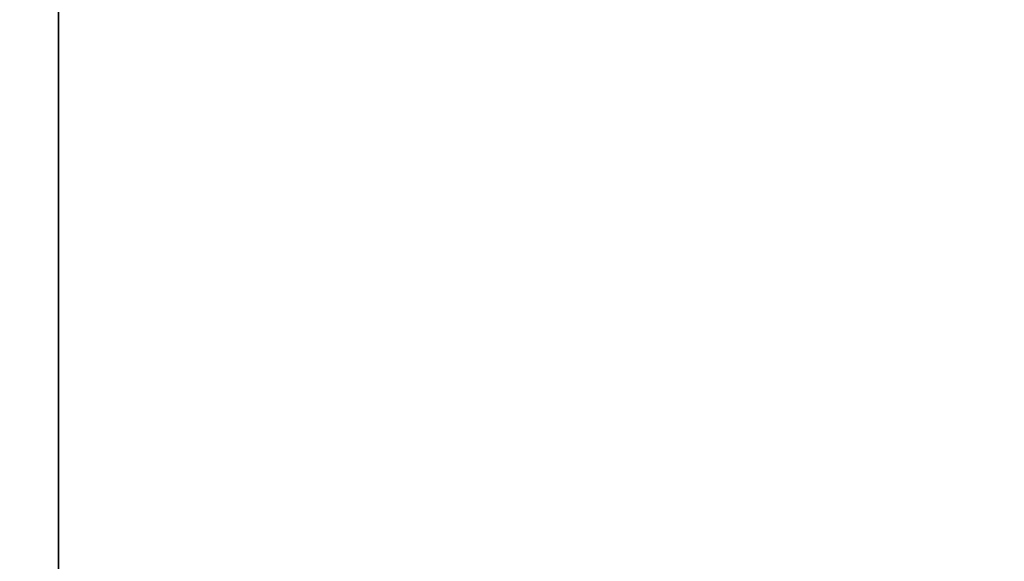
# Model space of a CAD drawing. Extents: x 0 to 80, y 0 to 80.
# Tile 570 of 656: x 9.61803 to 9.63215, y 35.40674 to 35.41451. Entities that reach past the tile are written whole.
import ezdxf

# ---------------------------------------------------------------- set-up
doc = ezdxf.new("R2010")
doc.units = 0
doc.header["$LTSCALE"] = 25.4
doc.layers.get('0').update_dxf_attribs({"color": 13, "linetype": 'CONTINUOUS'})

# ---------------------------------------------------------------- blocks, each defined once
blk = doc.blocks.new('ORBIT-I-KINKIET-20-7806-78')
at = {"color": 7}
blk.add_line((26.015203, 35.64608, 345.043549), (26.015203, 35.76836, 345.043549), dxfattribs=at)
mesh = blk.add_polyface(dxfattribs=at)
corners = [(26.402742, 35.64608, 302.383881), (25.678438, 35.76836, 302.75235), (26.402742, 35.76836, 302.383881)]
mesh.append_faces([[corners[k] for k in face] for face in [(0, 1, 2)]], dxfattribs={"color": 7})
mesh = blk.add_polyface(dxfattribs=at)
corners = [(26.402742, 35.64608, 302.383881), (25.678438, 35.64608, 302.75235), (25.678438, 35.76836, 302.75235)]
mesh.append_faces([[corners[k] for k in face] for face in [(0, 1, 2)]], dxfattribs={"color": 7})
mesh = blk.add_polyface(dxfattribs=at)
corners = [(26.015203, 35.76836, 345.043549), (26.015203, 35.64608, 345.043549), (26.13513, 35.76836, 345.893158)]
mesh.append_faces([[corners[k] for k in face] for face in [(0, 1, 2)]], dxfattribs={"color": 7})
mesh = blk.add_polyface(dxfattribs=at)
corners = [(26.13513, 35.76836, 345.893158), (26.015203, 35.64608, 345.043549), (26.13513, 35.64608, 345.893158)]
mesh.append_faces([[corners[k] for k in face] for face in [(0, 1, 2)]], dxfattribs={"color": 7})

msp = doc.modelspace()

# ---------------------------------------------------------------- block references
at = {"color": 0}
msp.add_blockref('ORBIT-I-KINKIET-20-7806-78', (-16.396614, -0.346078, -57.5), dxfattribs=at)

doc.saveas('drawing.dxf')
